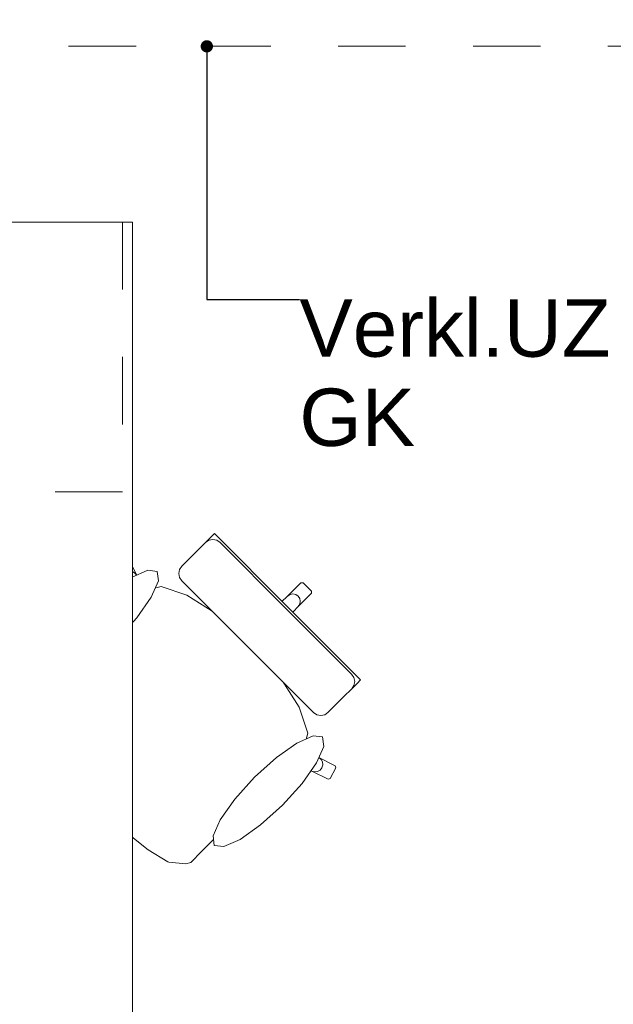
# Model space of a CAD drawing. Header units: metres. Extents: x -4 to 100, y -11 to 17.
# Tile 561 of 656: x 51.642 to 52.523, y 11.53 to 12.99. Entities that reach past the tile are written whole.
import ezdxf

# ---------------------------------------------------------------- set-up
doc = ezdxf.new("R2010")
doc.units = ezdxf.units.M
doc.header["$MEASUREMENT"] = 0
for name, pattern in [('Strichlinie eng', [0.115, 0.075, -0.04]), ('Untersicht', [0.1, 0.075, -0.025]), ('Wipeout_Contour', [1, 0, -1])]:
    doc.linetypes.add(name, pattern=pattern)
for name, color, linetype in [('152 - Bemaßung_ Beschriftung.Ausbau', 7, 'Continuous'), ('701 - Einrichtung.Möbel', 7, 'Continuous'), ('Neubau_152 - Bemaßung_ Beschriftung.Ausbau', 7, 'Continuous'), ('Neubau_653 - Abdeckung.TB Verkofferung', 7, 'Continuous')]:
    doc.layers.add(name, color=color, linetype=linetype)
doc.styles.add('ERSTELLTER_STIL_2', font='txt')
doc.dimstyles.new('ERSTELLTER_STIL__5', dxfattribs={"dimtxt": 0.1, "dimasz": 0.0532, "dimexe": 0.18, "dimexo": 0.0625, "dimgap": 0, "dimtad": 1, "dimtih": 1, "dimtoh": 1, "dimzin": 0, "dimdsep": 46, "dimtxsty": 'ERSTELLTER_STIL_2', "dimblk": 'ARROWHEAD_2', "dimblk1": 'ARROWHEAD_2', "dimblk2": 'ARROWHEAD_2', "dimcen": 0.09, "dimse1": 1, "dimse2": 1, "dimclrd": 7, "dimclre": 7, "dimclrt": 7, "dimazin": 0, "dimtfac": 1, "dimtdec": 4, "dimtmove": 0, "dimatfit": 3, "dimfxl": 1, "dimtolj": 1, "dimtzin": 0, "dimarcsym": 0})
doc.dimstyles.new('ERSTELLTER_STIL__8', dxfattribs={"dimtxt": 0.18, "dimasz": 0.03648, "dimexe": 0.18, "dimexo": 0.0625, "dimgap": 0, "dimtad": 0, "dimtih": 1, "dimtoh": 1, "dimdec": 4, "dimzin": 0, "dimdsep": 46, "dimcen": 0.09, "dimadec": 0, "dimazin": 0, "dimtfac": 1, "dimtdec": 4, "dimtmove": 0, "dimatfit": 3, "dimldrblk": 'ARROWHEAD_11', "dimfxl": 1, "dimtolj": 1, "dimtzin": 0, "dimarcsym": 0})

# ---------------------------------------------------------------- blocks, each defined once
blk = doc.blocks.new('ARROWHEAD_11')
at = {"color": 0, "linetype": 'Continuous', "lineweight": 0}
blk.add_line((0, 0), (-1, 0), dxfattribs=at)
at = {"color": 0, "linetype": 'Continuous', "lineweight": 0, "const_width": 0.25, "flags": 128}
blk.add_lwpolyline([(-0.125, 0, 1), (0.125, 0, 1)], format="xyb", close=True, dxfattribs=at)
blk = doc.blocks.new('*D344')
at = {"layer": '152 - Bemaßung_ Beschriftung.Ausbau', "color": 7, "linetype": 'Continuous', "lineweight": 5}
for p, q in [((51.01, 15.3025), (51.01, 15.4075)), ((51.0302, 15.39), (50.9898, 15.32)), ((54.4802, 15.39), (54.4398, 15.32)), ((50.84, 15.355), (51.01, 15.355)), ((51.01, 15.355), (54.46, 15.355))]:
    blk.add_line(p, q, dxfattribs=at)
at = {"layer": '152 - Bemaßung_ Beschriftung.Ausbau', "color": 7, "lineweight": 5, "char_height": 0.1, "attachment_point": 7, "style": 'ERSTELLTER_STIL_2'}
for s, insert in [('\\A1;{\\pql;\\fArial|b0|i0|c0|p38;3,45}', (52.5261, 15.375)), ('\\A1;{\\pql;\\fArial|b0|i0|c0|p38;14}', (54.288, 15.375))]:
    blk.add_mtext(s, dxfattribs=dict(at, insert=insert))
blk = doc.blocks.new('ARROWHEAD_2')
at = {"color": 0, "linetype": 'Continuous', "lineweight": 0}
for p, q in [((-0.378, -0.655), (0.378, 0.655)), ((0, 0), (-1, 0))]:
    blk.add_line(p, q, dxfattribs=at)
blk = doc.blocks.new('*D345')
at = {"layer": '152 - Bemaßung_ Beschriftung.Ausbau', "color": 7, "linetype": 'Continuous', "lineweight": 5}
for p, q in [((54.46, 15.3025), (54.46, 15.4075)), ((54.4802, 15.39), (54.4398, 15.32)), ((54.6202, 15.39), (54.5798, 15.32)), ((51.01, 15.355), (54.46, 15.355)), ((54.46, 15.355), (54.6, 15.355))]:
    blk.add_line(p, q, dxfattribs=at)

msp = doc.modelspace()

# ---------------------------------------------------------------- linework, layer by layer
at = {"layer": 'Neubau_653 - Abdeckung.TB Verkofferung', "color": 1, "linetype": 'Untersicht', "lineweight": 9}
msp.add_line((51.115, 12.9505), (62.025, 12.9505), dxfattribs=at)

# ---------------------------------------------------------------- wipeouts: each hides what was drawn before it
at = {"color": 254, "linetype": 'Wipeout_Contour', "lineweight": 0, "ltscale": 1541.645385}
msp.add_wipeout([(51.9323, 11.7769), (52.045, 11.8897), (52.0758, 11.8759), (52.1001, 11.8639), (52.1031, 11.8649), (52.1116, 11.881), (52.1106, 11.884), (52.0863, 11.896), (52.0636, 11.9084), (52.0697, 11.9323), (52.057, 11.9706), (52.0274, 12.0174), (52.0095, 12.0378), (52.0304, 12.0587), (52.0465, 12.0749), (52.0293, 12.092), (52.0553, 12.1198), (52.0752, 12.1397), (52.0753, 12.1429), (52.0691, 12.1491), (51.7509, 11.8309), (51.7933, 11.7911), (51.7939, 11.7907), (51.833, 11.7592), (51.8624, 11.7414), (51.8639, 11.7408), (51.8891, 11.7384), (51.8961, 11.7407), (51.9128, 11.7575)], dxfattribs=at).dxf.layer = '701 - Einrichtung.Möbel'

# ---------------------------------------------------------------- next in the draw order: linework, layer by layer
at = {"layer": '701 - Einrichtung.Möbel', "color": 7, "linetype": 'Continuous', "lineweight": 5}
for p, q in [((52.0897, 11.8934), (52.0863, 11.896)), ((52.1106, 11.884), (52.0863, 11.896)), ((52.0918, 11.8897), (52.0897, 11.8934)), ((52.0909, 11.8811), (52.0922, 11.8853)), ((52.0922, 11.8853), (52.0918, 11.8897)), ((52.1116, 11.881), (52.1106, 11.884)), ((52.0799, 11.8748), (52.0843, 11.8754)), ((52.0843, 11.8754), (52.0881, 11.8776)), ((52.0881, 11.8776), (52.0909, 11.8811)), ((52.1031, 11.8649), (52.1116, 11.881)), ((52.1001, 11.8639), (52.1031, 11.8649)), ((51.7933, 11.7911), (51.7939, 11.7907)), ((51.7939, 11.7907), (51.833, 11.7592)), ((51.9128, 11.7575), (51.9323, 11.7769)), ((51.833, 11.7592), (51.8624, 11.7414)), ((51.8961, 11.7407), (51.9128, 11.7575)), ((51.8624, 11.7414), (51.8639, 11.7408)), ((51.8639, 11.7408), (51.8891, 11.7384)), ((51.8891, 11.7384), (51.8961, 11.7407))]:
    msp.add_line(p, q, dxfattribs=at)

# ---------------------------------------------------------------- next in the draw order: wipeouts: each hides what was drawn before it
at = {"color": 254, "linetype": 'Wipeout_Contour', "lineweight": 0, "ltscale": 1546.677187}
msp.add_wipeout([(51.6969, 12.0123), (51.6775, 11.9928), (51.6607, 11.9761), (51.6584, 11.9691), (51.6608, 11.9439), (51.6614, 11.9424), (51.6792, 11.913), (51.7106, 11.8739), (51.7111, 11.8733), (51.7509, 11.8309), (52.0691, 12.1491), (52.0629, 12.1553), (52.0597, 12.1552), (52.0398, 12.1353), (52.012, 12.1093), (51.9948, 12.1265), (51.9787, 12.1104), (51.9578, 12.0895), (51.9373, 12.1074), (51.8906, 12.137), (51.8523, 12.1497), (51.8284, 12.1436), (51.816, 12.1663), (51.804, 12.1907), (51.801, 12.1916), (51.7849, 12.1831), (51.7839, 12.1801), (51.7959, 12.1558), (51.8097, 12.1251)], dxfattribs=at).dxf.layer = '701 - Einrichtung.Möbel'

# ---------------------------------------------------------------- next in the draw order: linework, layer by layer
at = {"layer": '701 - Einrichtung.Möbel', "color": 7, "linetype": 'Continuous', "lineweight": 5}
for p, q in [((51.7849, 12.1831), (51.801, 12.1916)), ((51.801, 12.1916), (51.804, 12.1907)), ((51.804, 12.1907), (51.816, 12.1663)), ((51.7839, 12.1801), (51.7849, 12.1831)), ((51.7959, 12.1558), (51.7839, 12.1801)), ((51.7948, 12.16), (51.7954, 12.1643)), ((51.7959, 12.1558), (51.7948, 12.16)), ((51.7954, 12.1643), (51.7976, 12.1681)), ((51.7976, 12.1681), (51.8011, 12.1709)), ((51.8011, 12.1709), (51.8053, 12.1722)), ((51.8053, 12.1722), (51.8096, 12.1718)), ((51.8096, 12.1718), (51.8134, 12.1697)), ((51.8134, 12.1697), (51.816, 12.1663)), ((51.816, 12.1663), (51.8284, 12.1436)), ((51.8097, 12.1251), (51.7959, 12.1558)), ((51.8284, 12.1436), (51.8523, 12.1497)), ((51.8523, 12.1497), (51.8906, 12.137)), ((52.0398, 12.1353), (52.0597, 12.1552)), ((52.0597, 12.1552), (52.0629, 12.1553)), ((52.0629, 12.1553), (52.0691, 12.1491)), ((52.0753, 12.1429), (52.0691, 12.1491)), ((51.8282, 12.1435), (51.8097, 12.1251)), ((51.8282, 12.1435), (51.8284, 12.1436)), ((51.8906, 12.137), (51.9373, 12.1074)), ((52.012, 12.1093), (52.0398, 12.1353)), ((52.0398, 12.1353), (52.0435, 12.1378)), ((52.0435, 12.1378), (52.0478, 12.1388)), ((52.0478, 12.1388), (52.0521, 12.138)), ((52.0521, 12.138), (52.0556, 12.1356)), ((52.0553, 12.1198), (52.0752, 12.1397)), ((52.058, 12.1321), (52.0556, 12.1356)), ((52.0587, 12.1278), (52.058, 12.1321)), ((52.0752, 12.1397), (52.0753, 12.1429)), ((51.6969, 12.0123), (51.8097, 12.1251)), ((51.9787, 12.1104), (51.9948, 12.1265)), ((51.9948, 12.1265), (52.012, 12.1093)), ((52.0293, 12.092), (52.0553, 12.1198)), ((52.0553, 12.1198), (52.0578, 12.1235)), ((52.0578, 12.1235), (52.0587, 12.1278)), ((51.9373, 12.1074), (51.9578, 12.0895)), ((51.9578, 12.0895), (51.9787, 12.1104)), ((52.012, 12.1093), (52.0207, 12.1007)), ((52.0293, 12.092), (52.0207, 12.1007)), ((51.9578, 12.0895), (51.9854, 12.0654)), ((52.0465, 12.0749), (52.0293, 12.092)), ((52.0304, 12.0587), (52.0465, 12.0749)), ((52.0095, 12.0378), (51.9854, 12.0654)), ((52.0095, 12.0378), (52.0304, 12.0587)), ((52.0274, 12.0174), (52.0095, 12.0378)), ((52.057, 11.9706), (52.0274, 12.0174)), ((51.6775, 11.9928), (51.6969, 12.0123)), ((51.6607, 11.9761), (51.6775, 11.9928)), ((51.6584, 11.9691), (51.6607, 11.9761)), ((52.0697, 11.9323), (52.057, 11.9706)), ((51.6608, 11.9439), (51.6584, 11.9691)), ((51.6614, 11.9424), (51.6608, 11.9439)), ((51.6792, 11.913), (51.6614, 11.9424)), ((52.0636, 11.9084), (52.0697, 11.9323)), ((51.7106, 11.8739), (51.6792, 11.913)), ((52.0635, 11.9082), (52.045, 11.8897)), ((52.0635, 11.9082), (52.0636, 11.9084)), ((52.0863, 11.896), (52.0636, 11.9084)), ((51.9323, 11.7769), (52.045, 11.8897)), ((52.045, 11.8897), (52.0758, 11.8759)), ((51.7111, 11.8733), (51.7106, 11.8739)), ((51.7509, 11.8309), (51.7111, 11.8733)), ((52.0758, 11.8759), (52.0799, 11.8748)), ((52.0758, 11.8759), (52.1001, 11.8639)), ((51.7509, 11.8309), (51.7933, 11.7911))]:
    msp.add_line(p, q, dxfattribs=at)

# ---------------------------------------------------------------- next in the draw order: wipeouts: each hides what was drawn before it
at = {"color": 254, "linetype": 'Wipeout_Contour', "lineweight": 0, "ltscale": 850.586388}
msp.add_wipeout([(51.7456, 12.1122), (51.7164, 12.0799), (51.6948, 12.0494), (51.6841, 12.0252), (51.6859, 12.0112), (51.6999, 12.0094), (51.724, 12.0201), (51.7546, 12.0417), (51.7869, 12.0709), (51.8161, 12.1032), (51.8377, 12.1338), (51.8484, 12.1579), (51.8466, 12.1719), (51.8326, 12.1737), (51.8085, 12.163), (51.7779, 12.1414)], dxfattribs=at).dxf.layer = '701 - Einrichtung.Möbel'
at = {"color": 254, "linetype": 'Wipeout_Contour', "lineweight": 0, "ltscale": 797.93152}
msp.add_wipeout([(52.0782, 11.963), (52.0832, 11.9596), (52.089, 11.9585), (52.0949, 11.9596), (52.0998, 11.9629), (52.1022, 11.9653), (52.108, 11.9711), (52.1254, 11.9885), (52.1325, 11.9956), (52.135, 11.9981), (52.1405, 12.0036), (52.1429, 12.006), (52.1482, 12.0113), (52.0397, 12.1197), (51.9806, 12.0606)], dxfattribs=at).dxf.layer = '701 - Einrichtung.Möbel'
at = {"color": 254, "linetype": 'Wipeout_Contour', "lineweight": 0, "ltscale": 853.528698}
msp.add_wipeout([(52.0322, 11.8256), (52.0614, 11.8579), (52.083, 11.8885), (52.0937, 11.9126), (52.0919, 11.9266), (52.0779, 11.9284), (52.0538, 11.9177), (52.0232, 11.8961), (51.9909, 11.8669), (51.9617, 11.8346), (51.9401, 11.804), (51.9294, 11.7799), (51.9312, 11.7659), (51.9452, 11.7641), (51.9694, 11.7748), (51.9999, 11.7964)], dxfattribs=at).dxf.layer = '701 - Einrichtung.Möbel'

# ---------------------------------------------------------------- next in the draw order: linework, layer by layer
at = {"layer": '701 - Einrichtung.Möbel', "color": 7, "linetype": 'Continuous', "lineweight": 5}
for p, q in [((52.1349, 12.0197), (52.1382, 12.0147)), ((52.1382, 12.0147), (52.1394, 12.0089)), ((52.135, 11.9981), (52.1405, 12.0036)), ((52.1383, 12.003), (52.135, 11.9981)), ((52.1394, 12.0089), (52.1383, 12.003)), ((52.1405, 12.0036), (52.1429, 12.006)), ((52.1429, 12.006), (52.1482, 12.0113)), ((52.108, 11.9711), (52.1254, 11.9885)), ((52.1254, 11.9885), (52.1325, 11.9956)), ((52.1325, 11.9956), (52.135, 11.9981)), ((52.1022, 11.9653), (52.108, 11.9711)), ((52.0782, 11.963), (52.0832, 11.9596)), ((52.0832, 11.9596), (52.089, 11.9585)), ((52.089, 11.9585), (52.0949, 11.9596)), ((52.0949, 11.9596), (52.0998, 11.9629)), ((52.0998, 11.9629), (52.1022, 11.9653))]:
    msp.add_line(p, q, dxfattribs=at)
at = {"layer": '701 - Einrichtung.Möbel', "color": 7, "linetype": 'Continuous', "lineweight": 5, "flags": 128}
for points in [[(51.7456, 12.1122), (51.7779, 12.1414), (51.8085, 12.163), (51.8326, 12.1737), (51.8466, 12.1719), (51.8484, 12.1579), (51.8377, 12.1338), (51.8161, 12.1032), (51.7869, 12.0709), (51.7546, 12.0417), (51.724, 12.0201), (51.6999, 12.0094), (51.6859, 12.0112), (51.6841, 12.0252), (51.6948, 12.0494), (51.7164, 12.0799)], [(52.0322, 11.8256), (52.0614, 11.8579), (52.083, 11.8885), (52.0937, 11.9126), (52.0919, 11.9266), (52.0779, 11.9284), (52.0538, 11.9177), (52.0232, 11.8961), (51.9909, 11.8669), (51.9617, 11.8346), (51.9401, 11.804), (51.9294, 11.7799), (51.9312, 11.7659), (51.9452, 11.7641), (51.9694, 11.7748), (51.9999, 11.7964)]]:
    msp.add_lwpolyline(points, close=True, dxfattribs=at)

# ---------------------------------------------------------------- next in the draw order: wipeouts: each hides what was drawn before it
at = {"color": 254, "linetype": 'Wipeout_Contour', "lineweight": 0, "ltscale": 804.610444}
msp.add_wipeout([(51.883, 12.1582), (51.9806, 12.0606), (52.0397, 12.1197), (51.9313, 12.2282), (51.926, 12.2229), (51.9236, 12.2205), (51.9181, 12.215), (51.9156, 12.2125), (51.9085, 12.2054), (51.8911, 12.188), (51.8853, 12.1822), (51.8829, 12.1798), (51.8796, 12.1749), (51.8784, 12.169), (51.8796, 12.1632)], dxfattribs=at).dxf.layer = '701 - Einrichtung.Möbel'

# ---------------------------------------------------------------- next in the draw order: linework, layer by layer
at = {"layer": '701 - Einrichtung.Möbel', "color": 7, "linetype": 'Continuous', "lineweight": 5}
for p, q in [((51.9181, 12.215), (51.9236, 12.2205)), ((51.923, 12.2183), (51.9181, 12.215)), ((51.9289, 12.2194), (51.923, 12.2183)), ((51.9236, 12.2205), (51.926, 12.2229)), ((51.926, 12.2229), (51.9313, 12.2282)), ((51.9347, 12.2182), (51.9289, 12.2194)), ((51.9313, 12.2282), (52.0397, 12.1197)), ((51.9397, 12.2149), (51.9347, 12.2182)), ((51.8911, 12.188), (51.9085, 12.2054)), ((51.9085, 12.2054), (51.9156, 12.2125)), ((51.9156, 12.2125), (51.9181, 12.215)), ((52.0373, 12.1173), (51.9397, 12.2149)), ((51.8784, 12.169), (51.8796, 12.1749)), ((51.8796, 12.1749), (51.8829, 12.1798)), ((51.8829, 12.1798), (51.8853, 12.1822)), ((51.8853, 12.1822), (51.8911, 12.188)), ((51.8796, 12.1632), (51.8784, 12.169)), ((51.883, 12.1582), (51.8796, 12.1632)), ((51.9806, 12.0606), (51.883, 12.1582)), ((52.0373, 12.1173), (52.1349, 12.0197)), ((52.1482, 12.0113), (52.0397, 12.1197)), ((51.9806, 12.0606), (52.0782, 11.963))]:
    msp.add_line(p, q, dxfattribs=at)

# ---------------------------------------------------------------- next in the draw order: wipeouts: each hides what was drawn before it
at = {"color": 254, "linetype": 'Wipeout_Contour', "lineweight": 0, "ltscale": 320.031715}
msp.add_wipeout([(51.01, 10.69), (53.21, 10.69), (53.21, 11.49), (51.81, 11.49), (51.81, 12.69), (51.01, 12.69)], dxfattribs=at).dxf.layer = '701 - Einrichtung.Möbel'

# ---------------------------------------------------------------- next in the draw order: linework, layer by layer
at = {"layer": '701 - Einrichtung.Möbel', "color": 7, "linetype": 'Strichlinie eng', "lineweight": 5}
for p, q in [((51.795, 12.69), (51.795, 12.29)), ((51.795, 12.29), (51.01, 12.29))]:
    msp.add_line(p, q, dxfattribs=at)
at = {"layer": '701 - Einrichtung.Möbel', "color": 7, "linetype": 'Continuous', "lineweight": 5, "flags": 128}
msp.add_lwpolyline([(51.01, 10.69), (51.01, 12.69), (51.81, 12.69), (51.81, 11.49), (53.21, 11.49), (53.21, 10.69)], close=True, dxfattribs=at)

# ---------------------------------------------------------------- next in the draw order: texts
at = {"layer": 'Neubau_152 - Bemaßung_ Beschriftung.Ausbau', "color": 1, "linetype": 'Continuous', "lineweight": 13, "insert": (52.0574, 12.5753), "char_height": 0.085, "attachment_point": 1, "line_spacing_factor": 0.933036, "style": 'ERSTELLTER_STIL_2'}
msp.add_mtext('\\A1;{\\pql;\\fArial|b0|i0|c0|p38;Verkl.U\\fArial|b0|i0|c0|p38;Z\\P\\pql;\\fArial|b0|i0|c0|p38;GK}', dxfattribs=at)

# ---------------------------------------------------------------- next in the draw order: dimensions: what is measured, and where the dimension line sits
at = {"layer": '152 - Bemaßung_ Beschriftung.Ausbau', "color": 7, "linetype": 'Continuous', "lineweight": 5}
for base, p1, p2, picture, middle in [((54.46, 15.355), (51.01, 10.7194), (54.46, 10.55), '*D344', (52.656, 15.425)), ((54.6, 15.355), (54.46, 10.55), (54.6, 10.55), '*D345', (54.3642, 15.425))]:
    dim = msp.add_linear_dim(base=base, p1=p1, p2=p2, angle=0, dimstyle='ERSTELLTER_STIL__5', dxfattribs=at)
    dim.commit()
    dim.dimension.update_dxf_attribs({"geometry": picture, "text_midpoint": middle, "dimtype": 160})

# ---------------------------------------------------------------- next in the draw order: leaders
at = {"layer": '152 - Bemaßung_ Beschriftung.Ausbau', "color": 7, "linetype": 'Continuous', "lineweight": 9, "annotation_type": 0, "has_hookline": 1, "hookline_direction": 0, "text_width": 0.9653}
msp.add_leader([(50.9494, 12.4902), (51.7426, 14.4341), (51.7926, 14.4341)], dimstyle='ERSTELLTER_STIL__8', dxfattribs=at)
at = {"layer": 'Neubau_152 - Bemaßung_ Beschriftung.Ausbau', "color": 1, "linetype": 'Continuous', "lineweight": 13, "annotation_type": 0, "has_hookline": 1, "hookline_direction": 0, "text_width": 0.458}
msp.add_leader([(51.9201, 12.9505), (51.9201, 12.5753), (52.0574, 12.5753)], dimstyle='ERSTELLTER_STIL__8', dxfattribs=at)

doc.saveas('drawing.dxf')
